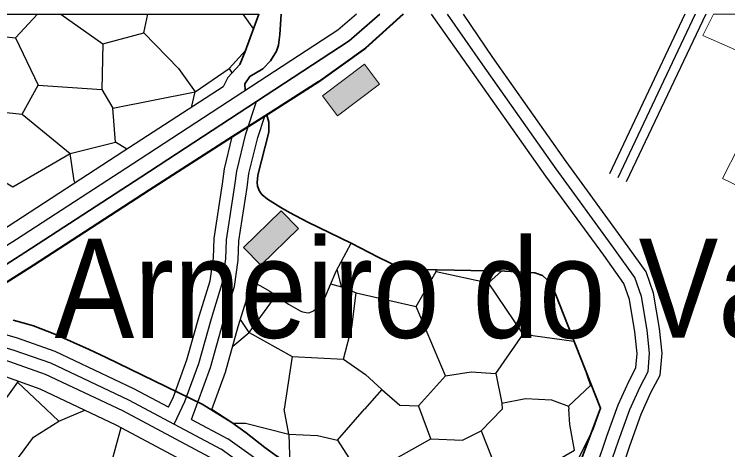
# Model space of a CAD drawing. Extents: x -64005 to -55000, y -89025 to -80000.
# Drawn here: x -60825 to -60249, y -80352 to -80000 of the extents above; entities that cross this region are included whole.
import ezdxf
from ezdxf.enums import TextEntityAlignment as Align

# ---------------------------------------------------------------- set-up
doc = ezdxf.new("R2010")
doc.units = 0
doc.header["$LTSCALE"] = 32
doc.linetypes.add('DOT_DASHED', pattern=[7.7, 5, -1.2, 0.3, -1.2])
doc.linetypes.add('LONG_DASHED', pattern=[7.5, 6, -1.5])
for name, color, linetype, lineweight in [('19', 7, 'Continuous', 25), ('21', 7, 'Continuous', 25), ('39', 7, 'LONG_DASHED', 25), ('5', 7, 'Continuous', 40), ('6', 7, 'Continuous', 25), ('7', 7, 'Continuous', 13), ('8', 7, 'Continuous', 25)]:
    doc.layers.add(name, color=color, linetype=linetype, lineweight=lineweight)
doc.layers.add('45', color=7, linetype='Continuous')

msp = doc.modelspace()

# ---------------------------------------------------------------- hatches: boundary and pattern name
at = {"layer": '7'}
for points in [[(-60542.16, -80040.35), (-60576.06, -80065.98), (-60564, -80081.93), (-60530.1, -80056.3)], [(-60609.2, -80158.59), (-60639.65, -80188.24), (-60625.7, -80202.57), (-60595.25, -80172.92)]]:
    msp.add_hatch(color=256, dxfattribs=at).paths.add_polyline_path(points)

# ---------------------------------------------------------------- linework, layer by layer
at = {"layer": '19'}
for p, q in [((-60640.18, -80000), (-60631.64, -80011.92)), ((-60651.28, -80043.69), (-60649.02, -80047.27)), ((-60681.73, -80075.32), (-60678.58, -80062.63)), ((-60733.81, -80108.94), (-60742.87, -80103.17)), ((-60635.13, -80256.96), (-60613.47, -80226.95)), ((-60414.14, -80258.28), (-60373.17, -80263.83)), ((-60600.4, -80276.33), (-60606.81, -80318.73)), ((-60821.82, -80297.05), (-60798.82, -80318.73)), ((-60359.98, -80299.69), (-60358.84, -80300.06)), ((-60603.03, -80339.04), (-60602.26, -80364.12))]:
    msp.add_line(p, q, dxfattribs=at)
for points in [[(-61656.91, -80133.65), (-61662.74, -80107.92), (-61674.41, -80074.67), (-61681.78, -80062.03), (-61692.58, -80048.54), (-61699.44, -80045.6), (-61702.48, -80040.15), (-61704.48, -80026.49), (-61703.62, -80000), (-60627.31, -80000)], [(-60873.8, -80000), (-60864.41, -80014.61), (-60823.46, -80019.01), (-60805.71, -80000)], [(-60787.11, -80000), (-60753, -80023.85), (-60719.98, -80015.05), (-60716.71, -80000)], [(-60627.31, -80000), (-60638.27, -80030.14), (-60642.76, -80040.46), (-60652.43, -80050.97), (-60656, -80058.71)], [(-60719.98, -80015.05), (-60692.23, -80043.69), (-60678.58, -80062.63), (-60651.28, -80043.69), (-60637.85, -80029)], [(-60823.46, -80019.01), (-60805.4, -80057.35), (-60753.88, -80060.87)], [(-60753, -80023.85), (-60753.88, -80060.87), (-60745.07, -80075.86), (-60678.58, -80062.63)], [(-60882.46, -80037.51), (-60859.12, -80076.29), (-60818.18, -80080.68), (-60805.4, -80057.35)], [(-60656, -80058.71), (-60736.07, -80110.4), (-60829.56, -80171.35), (-60995.24, -80276.06), (-61089.62, -80335.36), (-61146.26, -80375.39), (-61228.6, -80439.09), (-61304.45, -80498.56), (-61423.15, -80586.84), (-61557.42, -80687.33), (-61684.72, -80782.95), (-61700.7, -80794.56)], [(-60818.18, -80080.68), (-60779.42, -80112.42), (-60742.87, -80103.17), (-60745.07, -80075.86)], [(-60873.22, -80111.1), (-60825.65, -80139.3), (-60779.42, -80112.42)], [(-60775.47, -80136.08), (-60776.35, -80134.44), (-60779.42, -80112.42)], [(-60632.78, -80215.95), (-60626.42, -80218.88), (-60618.47, -80223.4), (-60608.46, -80230.51), (-60603.37, -80233.94), (-60594.08, -80239.38), (-60591.99, -80240.26), (-60587.67, -80240.98), (-60586.15, -80240.82), (-60583.19, -80239.38), (-60579.45, -80236.19), (-60577.42, -80233.92), (-60574.22, -80228.81), (-60564.94, -80207.34), (-60552.93, -80184.88)], [(-60552.93, -80184.88), (-60530.99, -80196.16), (-60513.47, -80204.71), (-60497.3, -80206.06), (-60429.02, -80207.4), (-60404.77, -80208.75), (-60398.48, -80210.99), (-60391.3, -80217.73), (-60368, -80276.99), (-60351.75, -80317.92)], [(-60569.4, -80217.66), (-60560.77, -80219.95), (-60564.03, -80205.64)], [(-60560.77, -80219.95), (-60548.89, -80224.78), (-60500.45, -80235.8), (-60484.42, -80207.59)], [(-60484.78, -80206.31), (-60484.42, -80207.59), (-60442.15, -80216.84), (-60431.76, -80207.35)], [(-60665.36, -80319.17), (-60654.31, -80288.91), (-60643.98, -80251.98), (-60632.78, -80215.95)], [(-60436.15, -80289.99), (-60414.14, -80258.28), (-60442.15, -80216.84)], [(-60635.13, -80256.96), (-60600.4, -80276.33), (-60559.01, -80278.54), (-60552.41, -80252.55), (-60548.89, -80224.78)], [(-60497.5, -80318.73), (-60498.69, -80316), (-60476.66, -80291.76), (-60500.45, -80235.8)], [(-60648.42, -80267.84), (-60635.13, -80256.96), (-60642.22, -80246.32)], [(-60559.01, -80278.54), (-60541.4, -80290.89), (-60528.19, -80302.77), (-60542.05, -80318.73)], [(-60365.18, -80284.09), (-60359.98, -80299.69), (-60377.59, -80316.43)], [(-61006.85, -80490.84), (-60978.71, -80455.68), (-60965.65, -80439.37), (-60902.88, -80360.09), (-60873.28, -80321.36), (-60861.06, -80306.9), (-60853.38, -80300.39), (-60845.67, -80295.68), (-60834.53, -80291.69), (-60831.76, -80292.47), (-60804.05, -80302.3), (-60742.63, -80331.29), (-60669.61, -80370.32)], [(-60476.66, -80291.76), (-60455.97, -80288.68), (-60436.15, -80289.99), (-60431.3, -80313.79), (-60431.13, -80318.73)], [(-60821.67, -80296.05), (-60821.82, -80297.05), (-60837.94, -80318.73)], [(-60528.19, -80302.77), (-60513.65, -80315.56), (-60498.69, -80316)], [(-60431.3, -80313.79), (-60412.37, -80310.26), (-60391.23, -80311.15), (-60377.59, -80316.43), (-60377.44, -80318.73)], [(-60798.82, -80318.73), (-60788.57, -80328.36), (-60767.57, -80319.52)], [(-60419.91, -80481.46), (-60428.32, -80477.08), (-60437.98, -80471.9), (-60456.97, -80460.92), (-60475.6, -80449.34), (-60512.38, -80425.33), (-60546.77, -80402.44), (-60569.53, -80386.96), (-60614.68, -80355.46), (-60622.38, -80349.72), (-60637.48, -80337.83), (-60649.22, -80329.5), (-60665.36, -80319.17)], [(-60648.3, -80330.16), (-60638.09, -80330.16), (-60603.03, -80339.04), (-60606.81, -80318.73)], [(-60603.03, -80339.04), (-60579.94, -80339.92), (-60563.97, -80343.92), (-60542.05, -80318.73)], [(-60563.97, -80343.92), (-60554.65, -80358.12), (-60536.89, -80368.78), (-60516.92, -80358.58), (-60488.5, -80342.59), (-60497.5, -80318.73)], [(-60488.5, -80342.59), (-60463.2, -80343.92), (-60448.1, -80336.37), (-60431.13, -80318.73)], [(-60430.79, -80379.9), (-60416.14, -80376.79), (-60372.64, -80351.91), (-60376.63, -80331.04), (-60377.44, -80318.73)], [(-60351.75, -80317.92), (-60358.08, -80335.58), (-60373.76, -80366.95), (-60388.16, -80394.97), (-60406.72, -80439.04), (-60413.65, -80455.36), (-60419.22, -80473.91), (-60419.91, -80481.46)], [(-60885.47, -80392.33), (-60869.93, -80383.89), (-60844.19, -80373.67), (-60837.09, -80369.23), (-60828.65, -80367.9), (-60809, -80341.26), (-60788.57, -80328.36)], [(-60801.44, -80397.66), (-60777.47, -80390.55), (-60752.61, -80385.67), (-60738.3, -80333.61)], [(-60448.1, -80336.37), (-60430.79, -80379.9), (-60464.08, -80399.88)]]:
    msp.add_lwpolyline(points, dxfattribs=at)
at = {"layer": '21'}
for p, q in [((-60283.81, -80000), (-60344.59, -80128.82)), ((-60266.91, -80000), (-60331.03, -80135.24))]:
    msp.add_line(p, q, dxfattribs=at)
at = {"layer": '39', "linetype": 'DOT_DASHED'}
msp.add_line((-60275.36, -80000), (-60337.81, -80132.03), dxfattribs=at)
at = {"layer": '39'}
msp.add_line((-60695.59, -80330.92), (-60657.76, -80351.13), dxfattribs=at)
at = {"layer": '39', "lineweight": 35}
for points in [[(-60529.64, -80000), (-60554.4, -80021.53), (-60629.14, -80070.38)], [(-60629.14, -80070.38), (-60722.51, -80131.4), (-60816.06, -80192.39), (-60981.92, -80297.21), (-61075.75, -80356.18), (-61131.4, -80395.49), (-61213.24, -80458.81), (-61289.27, -80518.44), (-61408.21, -80606.88), (-61542.42, -80707.33), (-61669.86, -80803.07), (-61704.48, -80828.21)]]:
    msp.add_lwpolyline(points, dxfattribs=at)
at = {"layer": '39'}
for points in [[(-60319.93, -80300.62), (-60313.36, -80288.4), (-60312.22, -80273.61), (-60314.12, -80255.04), (-60318.67, -80227.74), (-60323.98, -80212.57), (-60341.04, -80188.69), (-60387.67, -80124.8), (-60446.81, -80040.82), (-60475.19, -80000)], [(-60656.81, -80217.45), (-60653.9, -80197.54), (-60653.42, -80182.01), (-60646.62, -80138.33), (-60645.16, -80126.68), (-60637.88, -80096.59), (-60629.14, -80070.38)], [(-60695.59, -80330.92), (-60686.91, -80312.6), (-60675.75, -80282.01), (-60665.56, -80245.61), (-60656.81, -80217.45)], [(-61062.69, -80525.55), (-61033.36, -80487.94), (-60983.25, -80425.36), (-60920.64, -80346.27), (-60890.82, -80307.26), (-60877.05, -80290.97), (-60866.6, -80282.09), (-60855.39, -80275.26), (-60839.88, -80269.72), (-60832.96, -80268.76), (-60824.96, -80271.02), (-60795.47, -80281.47), (-60732.51, -80311.18), (-60695.59, -80330.92)], [(-60408.7, -80681.27), (-60407.02, -80661.95), (-60402.39, -80604.83), (-60393.54, -80504.87), (-60389.56, -80484.53), (-60381.03, -80459.37), (-60370.84, -80436.18), (-60359.04, -80405.95), (-60349.15, -80379.08), (-60337.35, -80344.43), (-60328.23, -80318.97), (-60319.93, -80300.62)], [(-60440.69, -80506.62), (-60444.98, -80499.18), (-60464.7, -80483.97), (-60550.88, -80427.85), (-60619.56, -80378.44), (-60657.76, -80351.13)]]:
    msp.add_lwpolyline(points, dxfattribs=at)
at = {"layer": '5'}
msp.add_line((-60622.54, -80082.22), (-60648.75, -80099), dxfattribs=at)
at = {"layer": '5', "lineweight": 25}
msp.add_lwpolyline([(-60548.6, -80000), (-60563.64, -80012.95), (-60729.29, -80120.9), (-60822.81, -80181.87), (-60988.58, -80286.64), (-61082.68, -80345.77), (-61138.83, -80385.44), (-61220.92, -80448.95), (-61296.86, -80508.5), (-61415.68, -80596.86), (-61549.92, -80697.33), (-61677.29, -80793.01), (-61703.65, -80812.16)], dxfattribs=at)
at = {"layer": '5'}
for points in [[(-60511.01, -80000), (-60541.2, -80027.33), (-60579.13, -80054.42), (-60622.54, -80082.22)], [(-60648.75, -80099), (-60715.73, -80141.9), (-60809.31, -80202.91), (-60975.25, -80307.79), (-61068.82, -80366.59), (-61123.97, -80405.53), (-61205.56, -80468.67), (-61281.68, -80528.38), (-61400.74, -80616.9), (-61534.91, -80717.33), (-61662.43, -80813.13), (-61694.89, -80836.7)]]:
    msp.add_lwpolyline(points, dxfattribs=at)
at = {"layer": '6', "lineweight": 35}
for points in [[(-60642.76, -80040.46), (-60638.27, -80030.14), (-60627.31, -80000)], [(-60638.4, -80061.67), (-60638.69, -80056.22), (-60634.59, -80050.34), (-60624.11, -80043.94), (-60617.79, -80037.7), (-60613.18, -80029.79), (-60611.5, -80025.03), (-60610.29, -80016.35), (-60609.24, -80000)], [(-60620.78, -80081.55), (-60619.17, -80087.2), (-60619.25, -80095.11), (-60628.16, -80129.95), (-60628.73, -80135.83), (-60628.43, -80138.76), (-60626.81, -80142.92), (-60625.04, -80145.38), (-60620.41, -80149.37), (-60609.68, -80155.98), (-60602.49, -80160.09), (-60587.83, -80167.75), (-60552.93, -80184.88)], [(-60351.75, -80317.92), (-60368, -80276.99), (-60391.3, -80217.73), (-60398.48, -80210.99), (-60404.77, -80208.75), (-60429.02, -80207.4), (-60497.3, -80206.06), (-60513.47, -80204.71), (-60530.99, -80196.16), (-60552.93, -80184.88)], [(-60825.56, -80246.87), (-60814.56, -80249.81), (-60809.16, -80251.59), (-60791.95, -80258.14), (-60764.24, -80270.5), (-60750.53, -80276.99), (-60673.13, -80314.69), (-60649.22, -80329.5), (-60637.44, -80337.75), (-60622.37, -80349.71), (-60614.68, -80355.46), (-60546.76, -80402.42), (-60512.38, -80425.33), (-60475.6, -80449.33), (-60456.96, -80460.9), (-60437.98, -80471.88), (-60428.32, -80477.08), (-60407.73, -80487.68)], [(-60407.73, -80487.68), (-60405.28, -80475.13), (-60382.69, -80400.66), (-60351.75, -80317.92)]]:
    msp.add_lwpolyline(points, dxfattribs=at)
at = {"layer": '7'}
for points in [[(-60260.77, -80000), (-60269.4, -80017.03), (-60222.79, -80037.5), (-60212.17, -80000)], [(-60542.16, -80040.35), (-60576.06, -80065.98), (-60564, -80081.93), (-60530.1, -80056.3)], [(-60191.93, -80162.11), (-60156.84, -80093.83), (-60191.73, -80078.03), (-60200.43, -80094.44), (-60226.97, -80080.82), (-60253.36, -80132.69)], [(-60609.2, -80158.59), (-60639.65, -80188.24), (-60625.7, -80202.57), (-60595.25, -80172.92)]]:
    msp.add_lwpolyline(points, close=True, dxfattribs=at)
at = {"layer": '8'}
msp.add_line((-60681.55, -80327.08), (-60652.43, -80342.65), dxfattribs=at)
at = {"layer": '8', "linetype": 'LONG_DASHED'}
for points in [[(-60328.74, -80295.88), (-60323.17, -80285.53), (-60322.26, -80273.74), (-60324.04, -80256.37), (-60328.39, -80230.23), (-60332.95, -80217.22), (-60349.15, -80194.54), (-60395.8, -80130.63), (-60454.9, -80046.7), (-60488.05, -80000)], [(-60666.58, -80215.2), (-60663.88, -80196.67), (-60663.4, -80181.08), (-60656.52, -80136.94), (-60655.01, -80124.88), (-60648.75, -80099)], [(-60700.12, -80317.16), (-60696.14, -80308.74), (-60685.28, -80278.94), (-60675.15, -80242.78), (-60666.58, -80215.2)], [(-60663.03, -80359.66), (-60737, -80320.12), (-60799.28, -80290.73), (-60832.82, -80278.83)], [(-60416.99, -80661.14), (-60412.35, -80603.98), (-60403.45, -80503.47), (-60399.25, -80481.95), (-60390.36, -80455.75), (-60380.08, -80432.35), (-60368.39, -80402.41), (-60358.58, -80375.74), (-60346.56, -80340.5), (-60337.51, -80315.22), (-60328.74, -80295.88)]]:
    msp.add_lwpolyline(points, dxfattribs=at)
at = {"layer": '8'}
for points in [[(-60311.12, -80305.36), (-60303.55, -80291.27), (-60302.18, -80273.48), (-60304.2, -80253.71), (-60308.95, -80225.25), (-60315.01, -80207.92), (-60332.93, -80182.84), (-60379.54, -80118.97), (-60438.72, -80034.94), (-60462.33, -80000)], [(-60647.04, -80219.71), (-60643.92, -80198.42), (-60643.44, -80182.94), (-60636.72, -80139.72), (-60635.31, -80128.48), (-60628.25, -80099.35), (-60622.54, -80082.22)], [(-60681.55, -80327.08), (-60666.22, -80285.08), (-60655.97, -80248.44), (-60647.04, -80219.71)], [(-60700.12, -80317.16), (-60728.02, -80302.24), (-60791.66, -80272.21), (-60821.93, -80261.49), (-60832.28, -80258.57)], [(-60402.12, -80806.35), (-60397.07, -80781.47), (-60393.06, -80759.42), (-60393.47, -80746.89), (-60392.28, -80706.71), (-60396.78, -80692.8), (-60398.88, -80680.93), (-60397.06, -80662.76), (-60392.42, -80605.67), (-60383.62, -80506.28), (-60379.88, -80487.1), (-60371.7, -80463), (-60361.6, -80440.01), (-60349.69, -80409.5), (-60339.73, -80382.42), (-60328.14, -80348.37), (-60318.95, -80322.71), (-60311.12, -80305.36)], [(-60431.79, -80502.04), (-60437.3, -80492.47), (-60458.91, -80475.81), (-60545.23, -80419.6), (-60613.55, -80370.45), (-60652.43, -80342.65)]]:
    msp.add_lwpolyline(points, dxfattribs=at)

# ---------------------------------------------------------------- texts
at = {"layer": '45', "width": 0.9}
msp.add_text('Arneiro do Vale Tripeiro', height=80, rotation=0.007, dxfattribs=at).set_placement((-60283.61, -80261.18), align=Align.CENTER)

doc.saveas('drawing.dxf')
